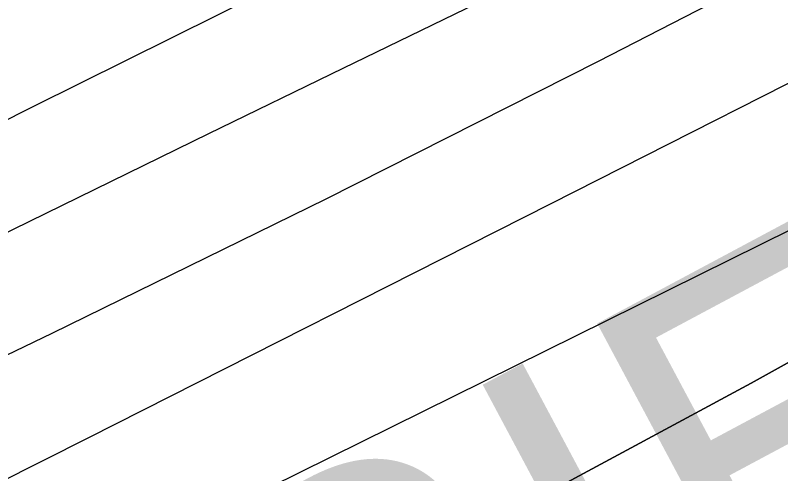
# Model space of a CAD drawing. Extents: x 3445503 to 3483459, y 540493 to 566012.
# Drawn here: x 3477040.8 to 3477251.8, y 552142.7 to 552268.9 of the extents above; entities that cross this region are included whole.
import ezdxf

# ---------------------------------------------------------------- set-up
doc = ezdxf.new("R2010")
doc.units = 0
for name, color, linetype in [('V-RIVR-EDGE', 7, 'Continuous'), ('V-RRAP-RVMT-IDEN', 7, 'Continuous'), ('V-TOPO-DPTH', 7, 'Continuous'), ('V-TOPO-MAJR', 7, 'Continuous'), ('V-TOPO-MINR', 7, 'Continuous')]:
    doc.layers.add(name, color=color, linetype=linetype)

msp = doc.modelspace()

# ---------------------------------------------------------------- linework, layer by layer
at = {"layer": 'V-RIVR-EDGE'}
msp.add_spline([(3477967.3848833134, 552440.8059690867), (3477956.324274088, 552434.4645256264), (3477946.922800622, 552428.2304005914), (3477938.2208844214, 552423.7327046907), (3477929.172198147, 552419.58349804), (3477921.163822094, 552414.388823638), (3477919.4179374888, 552411.2644546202), (3477918.3664526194, 552407.7907367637), (3477915.2291897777, 552404.3221764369), (3477908.61305155, 552399.8193230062), (3477903.741938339, 552398.0932089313), (3477897.8270765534, 552396.0220439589), (3477895.3893709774, 552394.2899127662), (3477890.1714876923, 552392.9122879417), (3477887.3861524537, 552391.1810163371), (3477883.9004003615, 552387.3656859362), (3477874.497207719, 552380.4363015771), (3477864.3996153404, 552373.8562660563), (3477857.0907965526, 552370.3980207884), (3477852.909785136, 552366.5844095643), (3477848.381144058, 552362.7716579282), (3477844.5451835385, 552357.9142981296), (3477836.8938926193, 552356.5426904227), (3477833.4090001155, 552353.0749896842), (3477830.613349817, 552347.1721621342), (3477822.605833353, 552342.3251173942), (3477810.0688162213, 552333.3176913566), (3477792.657247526, 552321.1936325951), (3477781.52192369, 552316.7019538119), (3477774.9023471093, 552310.8085817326), (3477768.981468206, 552306.3040091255), (3477763.756708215, 552302.1453470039), (3477759.9310627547, 552301.4595431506), (3477756.0985405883, 552297.9927020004), (3477741.122958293, 552286.9055151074), (3477723.7062320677, 552272.6956783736), (3477708.732368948, 552262.3037508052), (3477698.9806870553, 552255.0275963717), (3477689.5869498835, 552251.922138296), (3477683.6652113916, 552247.0699360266), (3477677.043915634, 552240.4813046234), (3477664.1601284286, 552231.8223678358), (3477659.2829980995, 552227.6628461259), (3477652.325247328, 552225.5942599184), (3477646.05759835, 552221.4381765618), (3477633.1695132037, 552211.0410914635), (3477593.4640879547, 552180.5476742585), (3477582.3218874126, 552173.2749581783), (3477570.133359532, 552164.6143022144), (3477532.8716569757, 552138.2864238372), (3477506.055176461, 552118.5377213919), (3477500.1351571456, 552114.3807784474), (3477492.8237595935, 552109.879644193), (3477485.8591321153, 552105.0300206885), (3477479.9494278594, 552105.044633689), (3477473.686936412, 552102.974328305), (3477446.1786349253, 552084.6178636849), (3477429.4631851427, 552072.8397154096), (3477413.0962246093, 552061.4083372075), (3477403.3445427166, 552054.1321827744), (3477399.864807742, 552052.7502600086), (3477395.341324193, 552051.0232863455), (3477385.9467274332, 552047.5701986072), (3477366.105189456, 552036.8426756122), (3477295.433217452, 551995.3016125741), (3477256.0874561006, 551969.6741510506), (3477245.9924424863, 551964.1370045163), (3477236.5866710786, 551956.1647311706), (3477232.406519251, 551952.6987496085), (3477223.3586925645, 551948.89717262), (3477210.8268329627, 551941.975524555), (3477195.5096381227, 551933.3226048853), (3477189.23941038, 551928.1236325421), (3477182.2756424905, 551923.6216386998), (3477175.6646617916, 551921.2045632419), (3477171.836437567, 551919.4758704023), (3477168.3515450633, 551916.0081696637), (3477159.6496288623, 551911.5104737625), (3477143.6328767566, 551901.1211249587), (3477124.4848789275, 551889.6966234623), (3477117.871319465, 551886.2366590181), (3477112.3066661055, 551885.2075234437), (3477107.4346933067, 551883.1337797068), (3477100.8211338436, 551879.6738152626), (3477094.5517656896, 551874.8224725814), (3477091.412783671, 551870.6586529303), (3477085.147713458, 551867.54545856), (3477074.3548617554, 551860.9671422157), (3477058.344126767, 551853.011201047), (3477036.0640236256, 551840.203917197), (3477024.5707550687, 551831.5415420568), (3477014.1263926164, 551825.3099957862), (3477007.5162715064, 551823.2405499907), (3476990.806838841, 551813.8958093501), (3476960.862550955, 551794.5024728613), (3476943.4492630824, 551781.6831547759), (3476927.7818598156, 551771.9882057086), (3476905.500897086, 551758.8332921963), (3476879.0389229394, 551741.8647674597), (3476864.071076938, 551733.9062475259), (3476854.3211142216, 551727.325352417), (3476848.0526056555, 551722.8216393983), (3476839.70175747, 551719.7136025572), (3476833.4427043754, 551719.0338158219), (3476830.31231824, 551718.3462927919), (3476827.173336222, 551714.182473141), (3476822.9949035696, 551711.4117509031), (3476800.371468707, 551700.343474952), (3476764.179302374, 551684.7895373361), (3476719.29037737, 551666.8236817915), (3476694.587181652, 551658.1939710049), (3476687.274064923, 551652.9975774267), (3476681.7085519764, 551651.6208121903), (3476674.7516607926, 551649.8998556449), (3476665.709851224, 551648.5316862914), (3476648.669121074, 551645.7927688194), (3476639.2779626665, 551643.7301997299), (3476627.4490986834, 551639.9354994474), (3476617.009034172, 551635.4421014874), (3476607.2625098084, 551630.2517250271), (3476595.080858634, 551624.3721063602), (3476590.5590942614, 551623.3403920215), (3476578.3920560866, 551623.3704776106), (3476574.5664106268, 551622.6846737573), (3476569.6944378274, 551620.6109300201), (3476563.7744185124, 551616.4539870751), (3476559.595126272, 551613.3356351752), (3476542.5552557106, 551610.944347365), (3476516.4692776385, 551605.4467418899), (3476500.8139086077, 551600.6186080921), (3476493.860455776, 551600.2881701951), (3476490.382439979, 551599.6015067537), (3476484.8160674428, 551597.8771118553), (3476475.769959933, 551594.7707941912), (3476466.7143969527, 551587.8405502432), (3476459.750629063, 551583.3385564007), (3476454.1842565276, 551581.6141615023), (3476446.5243697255, 551576.7662571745), (3476440.255001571, 551571.9149144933), (3476435.0311011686, 551568.1038820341), (3476422.854607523, 551564.3100413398), (3476402.3126526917, 551551.4984595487), (3476381.420489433, 551537.6448483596), (3476372.0198755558, 551531.7583529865), (3476359.8339264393, 551524.140586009), (3476350.7740655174, 551515.4721937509), (3476342.071289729, 551510.6268681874), (3476327.10172455, 551501.9730889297), (3476312.481508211, 551494.0137094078), (3476294.027910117, 551482.2398590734), (3476278.3630856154, 551473.5877989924), (3476258.5155305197, 551460.4268683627), (3476247.7175212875, 551451.7627740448), (3476240.7477362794, 551444.8273725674), (3476231.3445436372, 551437.8979882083), (3476220.5534111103, 551432.0149311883), (3476209.412070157, 551425.0898447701), (3476201.752183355, 551420.2419404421), (3476188.86323862, 551409.4972256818), (3476180.8488454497, 551401.8691436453), (3476169.01310476, 551395.2934060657), (3476157.8666062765, 551386.2825416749), (3476151.592940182, 551379.6930506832), (3476140.805246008, 551375.200512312), (3476129.659607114, 551366.5372775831), (3476121.6409160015, 551357.171047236), (3476113.974152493, 551349.5421056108), (3476103.18130079, 551342.9637892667), (3476089.95590104, 551336.7391197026), (3476064.211535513, 551328.8072470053), (3476038.8070633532, 551317.7458477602), (3476021.0538821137, 551308.0560562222), (3476001.9050246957, 551296.2839250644), (3475987.974050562, 551285.889418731), (3475980.311584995, 551279.9986254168), (3475968.8286314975, 551275.5078062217), (3475961.8691615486, 551272.74396069), (3475958.38169028, 551268.2333709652), (3475953.4976832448, 551261.2928119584), (3475933.6613027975, 551252.651066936), (3475913.8197648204, 551241.923543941), (3475899.54373979, 551232.5727861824), (3475888.3989604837, 551224.2571811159), (3475872.030280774, 551212.1305435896), (3475859.1439148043, 551202.4287178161), (3475843.822422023, 551192.0376498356), (3475828.851137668, 551182.688611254), (3475807.6165022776, 551170.9216376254), (3475790.902771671, 551159.8387486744), (3475778.359737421, 551148.3979150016), (3475750.8454188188, 551127.6080427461), (3475732.386663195, 551113.7484144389), (3475710.1082792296, 551101.6363899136), (3475688.5242950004, 551089.1750165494), (3475657.5457140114, 551073.2605554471), (3475627.610881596, 551057.6911452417), (3475610.205330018, 551048.0004941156), (3475592.8023572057, 551039.3527319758), (3475578.883417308, 551033.8250409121), (3475567.7575489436, 551033.1572884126), (3475559.4084199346, 551030.7445108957), (3475547.22161123, 551022.7791142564), (3475531.193684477, 551007.8705798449), (3475514.128026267, 550995.0504021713), (3475489.7561280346, 550979.8148682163), (3475462.248686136, 550961.8060332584), (3475436.832179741, 550945.8778187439), (3475412.1117922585, 550930.2955147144), (3475404.102556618, 550924.7532106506), (3475394.356891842, 550919.9104638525), (3475383.5657593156, 550914.0274068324), (3475369.9892915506, 550906.4130782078), (3475361.2813582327, 550899.4819746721), (3475348.7563753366, 550895.3413639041), (3475341.099067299, 550891.5363485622), (3475331.346525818, 550883.9125644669), (3475319.5056275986, 550875.251048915), (3475304.183275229, 550864.5123512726), (3475282.257678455, 550854.4852451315), (3475261.025621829, 550843.7611604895), (3475243.971997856, 550835.8077980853), (3475209.5136818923, 550818.5114142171), (3475176.085361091, 550795.9980066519), (3475149.619948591, 550777.6389632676), (3475114.789934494, 550750.6098084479), (3475097.3766466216, 550737.7904903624), (3475087.6146496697, 550726.3427799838), (3475078.202861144, 550715.9370990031), (3475072.9712244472, 550708.9973995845), (3475070.5317996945, 550706.5700090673), (3475067.0529243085, 550705.5357159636), (3475062.1826706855, 550704.1572315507), (3475055.2206219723, 550700.3504970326), (3475048.2534157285, 550694.4579845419), (3475043.3668299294, 550686.4745365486), (3475033.264080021, 550677.8087230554), (3475023.50638101, 550668.099160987), (3475018.97344199, 550662.5482610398), (3475016.528000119, 550657.6874628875), (3475015.1288855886, 550654.2146046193), (3475012.339252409, 550650.7451847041), (3475004.6767868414, 550644.8543913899), (3475000.49319666, 550639.9978911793), (3474998.0511931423, 550636.527611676), (3474987.9467240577, 550627.1665388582), (3474974.703272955, 550613.6416463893), (3474958.329435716, 550599.4292308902), (3474946.4885374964, 550590.7677153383), (3474937.4321149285, 550583.4898417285), (3474926.2856164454, 550574.4789773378), (3474912.7005527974, 550563.388352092), (3474895.6417712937, 550553.3492117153), (3474877.8877304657, 550543.3117905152), (3474859.783481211, 550532.2323399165), (3474849.689327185, 550527.0428230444), (3474846.203575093, 550523.2274926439), (3474838.546267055, 550519.4224773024), (3474826.015267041, 550512.8484588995), (3474803.3961301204, 550503.518331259), (3474763.728526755, 550488.3206191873), (3474757.461737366, 550484.5121654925), (3474754.3296320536, 550483.1293831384), (3474743.1960273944, 550479.3329636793), (3474732.059843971, 550474.4936552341), (3474701.4383481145, 550462.4022608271), (3474681.260355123, 550456.1947830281), (3474669.430631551, 550452.0524530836), (3474656.205231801, 550445.8277835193), (3474651.328101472, 550441.6682618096), (3474649.580497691, 550437.8486334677), (3474646.428621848, 550428.4703688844), (3474639.474309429, 550427.7923013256), (3474629.0385428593, 550425.0370516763), (3474622.08423044, 550424.3589841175), (3474617.2174151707, 550424.3710183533), (3474614.0844502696, 550422.6406063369), (3474611.296536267, 550419.8664457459), (3474606.4228442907, 550417.0974426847), (3474599.8170211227, 550416.7661451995), (3474592.512500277, 550415.0460482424), (3474584.1633712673, 550412.633270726), (3474580.6801979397, 550409.8608293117), (3474579.97806191, 550407.0815111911), (3474579.2707683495, 550402.2164150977), (3474577.524024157, 550398.7444164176), (3474572.3009833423, 550395.2810136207), (3474569.5259631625, 550397.7212979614), (3474568.8350017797, 550399.4611654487), (3474566.39901538, 550398.4242935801), (3474565.003339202, 550396.3419539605), (3474560.8317832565, 550396.3522690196), (3474558.046448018, 550394.620997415), (3474557.349469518, 550393.9274572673), (3474552.8216880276, 550390.4623352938), (3474550.030335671, 550386.2976560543), (3474547.2398429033, 550382.480606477), (3474544.4553672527, 550381.0969645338), (3474541.6777683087, 550382.4943598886), (3474539.93876041, 550382.1510281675), (3474539.237483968, 550379.7193397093), (3474537.4838630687, 550373.4663037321), (3474536.4297994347, 550368.9496968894), (3474533.638447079, 550364.7850176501), (3474528.767333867, 550363.058903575), (3474524.9425479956, 550362.7207293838), (3474521.1297963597, 550367.2493704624), (3474518.3504782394, 550367.9515064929), (3474514.8690240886, 550365.8743244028), (3474513.4733479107, 550363.7919847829), (3474515.539355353, 550355.7913450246), (3474514.1368024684, 550350.9279681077), (3474510.6458928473, 550345.0268597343), (3474504.717277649, 550337.393620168), (3474501.5877511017, 550337.0537268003), (3474494.9827875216, 550337.0700589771), (3474490.1151126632, 550336.7344635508), (3474486.2911863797, 550336.7439190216), (3474483.5049915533, 550334.665017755), (3474481.7616857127, 550332.5835377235), (3474479.668171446, 550329.4600282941), (3474476.1884364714, 550328.0781055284), (3474468.885634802, 550327.0532678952), (3474462.629160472, 550327.4163701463), (3474450.808032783, 550326.750336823), (3474441.4194531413, 550325.7306567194), (3474433.070324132, 550323.3178792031), (3474424.3727058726, 550320.5583316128), (3474416.3677681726, 550316.7541758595), (3474412.183318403, 550311.5500459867), (3474406.9585584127, 550307.3913838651), (3474397.2111744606, 550301.8533777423), (3474391.99586994, 550301.5186419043), (3474386.088744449, 550302.5761438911), (3474381.571278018, 550303.282577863), (3474374.9663144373, 550303.29891004), (3474367.313304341, 550301.232043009), (3474361.396723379, 550298.4656187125), (3474352.692228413, 550292.9250338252), (3474347.1249962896, 550290.8530092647), (3474344.6941674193, 550291.9019153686), (3474343.6555763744, 550293.6426424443), (3474340.8745390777, 550293.6495191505), (3474339.4754245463, 550290.1766608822), (3474332.171763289, 550288.804193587), (3474327.3015096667, 550287.4257091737), (3474316.868321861, 550285.713348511), (3474310.6084091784, 550284.6859321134), (3474304.3545136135, 550286.0919233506), (3474293.2303644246, 550286.119430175), (3474261.933379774, 550282.0252371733), (3474232.365087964, 550274.1028199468), (3474219.840105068, 550269.962209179), (3474206.624160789, 550267.5614658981), (3474200.707579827, 550264.7950416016), (3474193.397901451, 550260.9891666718), (3474172.5229299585, 550254.0881487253), (3474156.866701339, 550248.9123852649), (3474145.3846074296, 550244.7691957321), (3474138.0800865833, 550243.0490987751), (3474131.475123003, 550243.0654309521), (3474123.8212533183, 550240.6509342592), (3474116.8617833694, 550237.8870887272), (3474100.516312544, 550235.1464520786), (3474090.0865630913, 550234.8246100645), (3474081.393242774, 550233.8032107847), (3474068.173860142, 550230.0119488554), (3474051.4764617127, 550225.5340234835), (3474039.295670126, 550220.0020344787), (3474031.2976091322, 550218.9789160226), (3474029.5560224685, 550217.5926953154), (3474028.8504480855, 550213.4228585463), (3474027.1131593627, 550213.77478615), (3474025.036836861, 550217.603869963), (3474021.9098890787, 550218.3068655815), (3474017.0361971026, 550215.53786252), (3474014.6010702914, 550214.8486203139), (3474009.387484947, 550215.2091437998), (3474003.125853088, 550213.4864680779), (3473996.173259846, 550213.5036598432), (3473986.43791013, 550212.8324689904), (3473971.4812387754, 550209.3931346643), (3473947.8217916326, 550201.1084747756), (3473927.9965858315, 550196.985915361), (3473915.481058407, 550196.6692308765), (3473910.9584344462, 550195.2898868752), (3473900.519229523, 550191.1441185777), (3473896.3399372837, 550188.0257666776), (3473890.081743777, 550187.6936096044), (3473880.6914449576, 550185.9786701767), (3473877.557620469, 550183.9006284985), (3473876.1593655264, 550180.7753998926), (3473870.9371843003, 550177.6596267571), (3473863.28589338, 550176.2880190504), (3473852.851845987, 550174.2280287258), (3473846.584197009, 550170.071945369), (3473843.4469341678, 550166.6033850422), (3473829.887658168, 550165.9416496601), (3473817.364394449, 550162.4962982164), (3473797.202733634, 550162.8937839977), (3473790.9393825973, 550160.4758489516), (3473774.2359670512, 550153.5645159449), (3473761.365933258, 550150.4676537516), (3473751.280375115, 550148.7544335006), (3473741.5476041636, 550149.1261316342), (3473732.1598841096, 550148.454081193), (3473721.729275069, 550147.7846095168), (3473708.5133307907, 550145.3838662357), (3473703.986408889, 550142.266373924), (3473699.8036782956, 550137.7575033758), (3473693.194416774, 550136.035687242), (3473684.503675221, 550136.0571769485), (3473676.5099121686, 550136.7722068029), (3473667.814872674, 550135.055548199), (3473650.414478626, 550127.4506750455), (3473634.408041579, 550121.2328821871), (3473613.526193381, 550111.5508269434), (3473599.600376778, 550103.2420985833), (3473599.594359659, 550100.8086909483), (3473599.5814658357, 550095.5942460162), (3473597.494828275, 550095.2517738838), (3473595.7566799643, 550095.256071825), (3473589.510520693, 550099.7907300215), (3473582.56308498, 550101.8936997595), (3473571.0870081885, 550100.1839178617), (3473560.30189278, 550096.7342684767), (3473548.8086242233, 550088.071893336), (3473541.4937883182, 550082.1802404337), (3473536.968585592, 550079.7580074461), (3473530.7095324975, 550079.0782207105), (3473522.3793144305, 550084.3132957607), (3473518.5588265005, 550085.7132698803), (3473509.867225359, 550085.3871299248), (3473487.609471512, 550081.6182172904), (3473463.9594798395, 550077.1574836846), (3473450.746973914, 550076.1472590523), (3473424.3279791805, 550076.5602174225), (3473415.2904675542, 550076.9301963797), (3473413.20039164, 550075.1972055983), (3473411.1094561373, 550073.1165851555), (3473410.044217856, 550064.0807927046), (3473387.095502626, 550062.0517475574), (3473385.3573543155, 550062.0560454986), (3473385.029495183, 550070.052387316), (3473384.336814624, 550071.0969954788), (3473381.21072643, 550072.1476207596), (3473364.172575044, 550070.4515922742), (3473359.2988830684, 550067.6825892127), (3473346.088955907, 550067.7152535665), (3473344.347369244, 550066.3290328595), (3473345.0245772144, 550059.0270907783), (3473343.6306202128, 550057.6400104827), (3473340.5079703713, 550060.081154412), (3473338.0840182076, 550063.9110978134), (3473333.2163433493, 550063.575502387), (3473315.824545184, 550059.4469258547), (3473309.9062450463, 550055.9852422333), (3473306.770701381, 550053.2119412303), (3473302.2523753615, 550053.57074554), (3473296.6954582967, 550055.6702769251), (3473292.871532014, 550055.6797323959), (3473289.7351287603, 550052.5588017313), (3473286.6013042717, 550050.4807600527), (3473283.1284460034, 550051.8798745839), (3473279.3070984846, 550052.9322190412), (3473267.4816728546, 550050.5280374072)], degree=3, dxfattribs=at)
at = {"layer": 'V-TOPO-DPTH'}
for points in [[(3477007.205247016, 552045.4167570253), (3477086.6238187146, 552085.014014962), (3477165.528472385, 552125.5881681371), (3477243.662249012, 552167.6276641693), (3477321.2821076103, 552210.6440554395), (3477453.1137817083, 552285.3207769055), (3477464.3955162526, 552291.7938913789), (3477475.6285476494, 552298.349411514), (3477486.7885243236, 552305.0285401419), (3477497.8997978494, 552311.7900744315), (3478125.756246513, 552698.62440663), (3478155.826228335, 552717.0782141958), (3478185.939193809, 552735.4613319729), (3478216.116634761, 552753.738415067), (3478246.3370593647, 552771.9448083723), (3478276.6303135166, 552790.0293658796), (3478306.9776862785, 552808.0221718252), (3478337.406236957, 552825.8773504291), (3478367.888906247, 552843.6407774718), (3478555.6790117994, 552952.5044008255)], [(3478555.6790117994, 552952.5044008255), (3478367.888906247, 552843.6407774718), (3478337.406236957, 552825.8773504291), (3478306.9776862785, 552808.0221718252), (3478276.6303135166, 552790.0293658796), (3478246.3370593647, 552771.9448083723), (3478216.116634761, 552753.738415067), (3478185.939193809, 552735.4613319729), (3478155.826228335, 552717.0782141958), (3478125.756246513, 552698.62440663), (3477497.8997978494, 552311.7900744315), (3477486.7885243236, 552305.0285401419), (3477475.6285476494, 552298.349411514), (3477464.3955162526, 552291.7938913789), (3477453.1137817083, 552285.3207769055), (3477321.2821076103, 552210.6440554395), (3477243.662249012, 552167.6276641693), (3477165.528472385, 552125.5881681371), (3477086.6238187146, 552085.014014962), (3477007.205247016, 552045.4167570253)]]:
    msp.add_lwpolyline(points, dxfattribs=at)
at = {"layer": 'V-TOPO-MAJR'}
msp.add_lwpolyline([(3476873.7642896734, 552021.8194914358), (3477271.6177008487, 552218.3751391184), (3477296.517975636, 552230.7016242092), (3477321.4050782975, 552243.0545936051), (3477346.2724227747, 552255.4472894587), (3477371.1265951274, 552267.8664696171), (3477399.0430488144, 552281.8436827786), (3477409.882520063, 552287.3812185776), (3477420.6599023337, 552293.034815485), (3477431.3441511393, 552298.8625040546), (3477441.966310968, 552304.8062537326), (3477460.1392742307, 552315.1696141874), (3477463.10100536, 552316.8955556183), (3477464.5687251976, 552317.7806062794), (3477466.02987217, 552318.6766969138), (3477546.805005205, 552368.8415476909), (3477588.63726585, 552394.8468374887), (3477630.4541641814, 552420.8767824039), (3477672.2480190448, 552446.9437099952), (3477714.0265115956, 552473.0352927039)], dxfattribs=at)
at = {"layer": 'V-TOPO-MINR'}
for points in [[(3476932.686846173, 552186.9093640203), (3477045.9243085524, 552243.8754826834), (3477338.692744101, 552389.1803641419), (3477366.9420697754, 552403.4111915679), (3477395.0753002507, 552417.864720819), (3477423.034387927, 552432.6523028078), (3477450.8773804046, 552447.6625866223), (3477478.530194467, 552463.0190801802), (3477506.0456249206, 552478.6143174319), (3477533.35497996, 552494.5676702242), (3477560.5269513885, 552510.7597667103), (3478172.1974882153, 552880.6971698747), (3478203.176387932, 552899.4966340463), (3478234.1175024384, 552918.357874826), (3478265.001939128, 552937.3117805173), (3478295.8485906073, 552956.3274628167), (3478326.7096803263, 552975.3191327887), (3478357.6278043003, 552994.2170129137), (3478388.631479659, 553012.9742082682)], [(3476975.1343276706, 552144.9039104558), (3477050.9497604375, 552181.3442640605), (3477126.474561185, 552218.3688401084), (3477201.5634139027, 552256.2697498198), (3477276.3616346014, 552294.7548819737), (3477393.432279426, 552355.8541162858), (3477409.4121924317, 552364.3452190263), (3477425.3055588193, 552372.9926204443), (3477441.0691052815, 552381.8744698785), (3477456.7461051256, 552390.9126179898), (3477752.252628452, 552564.2075140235), (3477838.0439476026, 552614.8547085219), (3477923.63637794, 552665.8336318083), (3478008.930475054, 552717.3101482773), (3478094.0256833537, 552769.1183935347), (3478209.6026737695, 552839.9468770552), (3478236.7629523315, 552856.5852138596), (3478263.9268892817, 552873.2175735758), (3478291.0963138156, 552889.8409676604), (3478318.2693967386, 552906.4583846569), (3478479.079459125, 553004.7636546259)], [(3477007.205247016, 552045.4167570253), (3477086.6238187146, 552085.014014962), (3477165.528472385, 552125.5881681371), (3477243.662249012, 552167.6276641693), (3477321.2821076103, 552210.6440554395), (3477453.1137817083, 552285.3207769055), (3477464.3955162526, 552291.7938913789), (3477475.6285476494, 552298.349411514), (3477486.7885243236, 552305.0285401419), (3477497.8997978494, 552311.7900744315), (3478125.756246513, 552698.62440663), (3478155.826228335, 552717.0782141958), (3478185.939193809, 552735.4613319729), (3478216.116634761, 552753.738415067), (3478246.3370593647, 552771.9448083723), (3478276.6303135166, 552790.0293658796), (3478306.9776862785, 552808.0221718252), (3478337.406236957, 552825.8773504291), (3478367.888906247, 552843.6407774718), (3478555.6790117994, 552952.5044008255)], [(3476933.45858153, 552088.4546467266), (3477061.062247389, 552152.6093960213), (3477188.526516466, 552217.0425384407), (3477382.705988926, 552315.5991180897), (3477412.8456070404, 552331.2033784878), (3477442.811510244, 552347.1282564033), (3477472.5168410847, 552363.5340605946), (3477502.0484570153, 552380.2604823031), (3477561.754856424, 552414.7161667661), (3477620.8450927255, 552449.1856205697), (3477679.7164203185, 552484.0211096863), (3477738.2593848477, 552519.4056517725), (3477796.583440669, 552555.1562291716), (3478243.849862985, 552832.2003871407), (3478260.5937238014, 552842.5584102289), (3478277.345557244, 552852.903506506), (3478294.109349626, 552863.2292125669), (3478310.881114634, 552873.5419918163), (3478412.313377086, 552935.8307656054)], [(3476793.1070377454, 552089.1404269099), (3477094.155846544, 552236.3362246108), (3477131.1259479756, 552254.3477230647), (3477168.1298059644, 552272.2893482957), (3477205.184298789, 552290.1261636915), (3477242.2725481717, 552307.893105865), (3477268.079000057, 552320.2106857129), (3477292.2044826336, 552331.9340413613), (3477316.2168715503, 552343.8807746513), (3477340.0596199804, 552356.1625744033), (3477363.789274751, 552368.667751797), (3477401.9391811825, 552389.1147721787), (3477406.4917988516, 552391.5945202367), (3477411.0214593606, 552394.114879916), (3477415.516684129, 552396.6961570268), (3477419.988951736, 552399.3180457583), (3478104.4467273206, 552806.8177814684)]]:
    msp.add_lwpolyline(points, dxfattribs=at)

# ---------------------------------------------------------------- texts
at = {"layer": 'V-RRAP-RVMT-IDEN'}
msp.add_text('VACHERIE', height=99.99979600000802, rotation=28.113995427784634, dxfattribs=at).set_placement((3476714.329540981, 551810.538672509))

doc.saveas('drawing.dxf')
